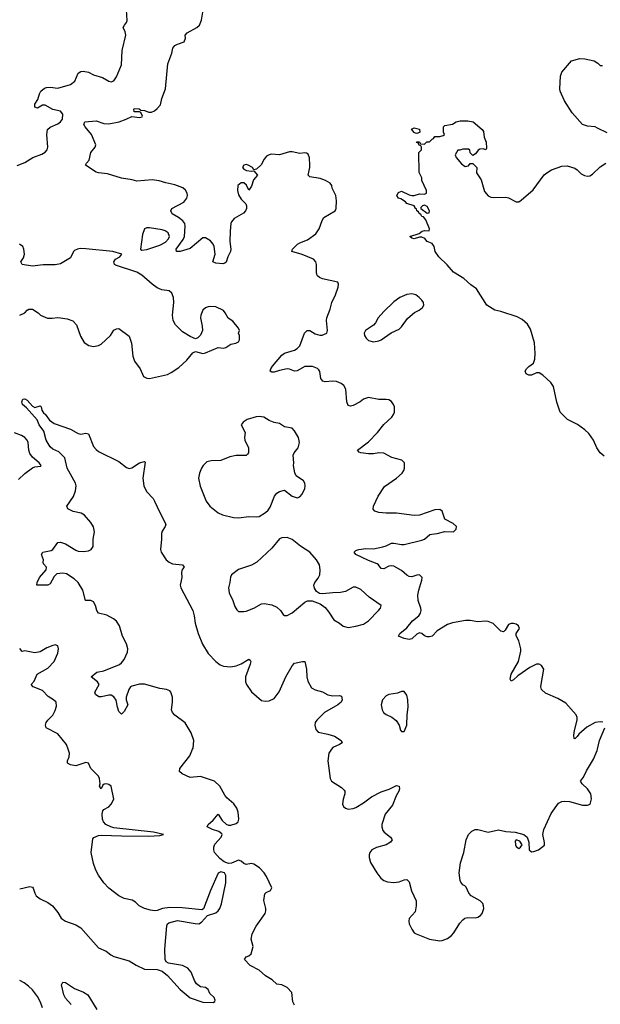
# Model space of a CAD drawing. Header units: inches. Extents: x 2001573 to 2220545, y 644482 to 846830.
# Tile 333 of 656: x 2051530 to 2056091, y 757997 to 765732. Entities that reach past the tile are written whole.
import ezdxf

# ---------------------------------------------------------------- set-up
doc = ezdxf.new("R2010")
doc.units = ezdxf.units.IN
doc.header["$MEASUREMENT"] = 0
doc.layers.add('C0755', color=7, linetype='Continuous')
doc.layers.add('C0756', color=7, linetype='Continuous')

msp = doc.modelspace()

# ---------------------------------------------------------------- linework, layer by layer
at = {"layer": 'C0755', "color": 5}
for points, elevation in [([(2051530, 758903.7), (2051610, 758921.6), (2051630, 758916.3), (2051636.3, 758910), (2051648.2, 758870), (2051659.1, 758850), (2051690, 758826.4), (2051750, 758795.3), (2051788, 758770), (2051830, 758718.8), (2051854.7, 758674.7), (2051865.2, 758665.3), (2051890.8, 758650), (2051970, 758621.1), (2052010, 758597.6), (2052150, 758441.3), (2052210, 758415.3), (2052245.1, 758385.1), (2052270, 758371.8), (2052390, 758339.5), (2052444.9, 758305), (2052510, 758271.8), (2052610.2, 758270.2), (2052650, 758256.4), (2052690, 758223.8), (2052790, 758112.7), (2052870, 758048.2), (2052970, 758014.8), (2053050, 758011), (2053062, 758018), (2053065.2, 758030), (2053057.7, 758050), (2053022.5, 758082.5), (2053010, 758113.6), (2052990, 758129.5), (2052950, 758134), (2052918.8, 758158.8), (2052903.6, 758183.6), (2052877.7, 758250), (2052850, 758281.7), (2052810, 758301.2), (2052700.3, 758320.3), (2052680.5, 758330), (2052672, 758350), (2052669.8, 758430), (2052687.2, 758612.8), (2052692, 758628), (2052702.9, 758637.1), (2052770, 758655.3), (2052909.5, 758630.5), (2052938, 758630), (2052958.4, 758641.6), (2053006, 758694), (2053070, 758715), (2053090, 758731.2), (2053102.5, 758750), (2053115.2, 758784.8), (2053148.6, 758950), (2053149.9, 759009.9), (2053138.4, 759030), (2053110, 759038.5), (2053090, 759027.2), (2053029.7, 758890.4), (2052974, 758746), (2052961.1, 758738.9), (2052805.5, 758754.5), (2052710, 758756.1), (2052651.3, 758750), (2052610, 758734.5), (2052590, 758732.3), (2052557.5, 758737.5), (2052510, 758749.2), (2052468, 758770), (2052439.3, 758799.3), (2052414, 758814), (2052350, 758828.5), (2052310, 758847.7), (2052229.5, 758909.5), (2052190, 758952.1), (2052149.9, 759010), (2052128.5, 759050), (2052110, 759103.7), (2052092.4, 759190), (2052104.2, 759295.8), (2052111.9, 759308.1), (2052150, 759322.7), (2052174.1, 759325.9), (2052330, 759319.1), (2052543.1, 759316.9), (2052630, 759323.2), (2052659, 759330), (2052582, 759350), (2052270, 759382.8), (2052245.6, 759390), (2052207.8, 759410), (2052187.3, 759430), (2052179.5, 759450), (2052177, 759490), (2052183.3, 759516.7), (2052191.7, 759528.3), (2052230, 759548.5), (2052250, 759568), (2052269.3, 759609.3), (2052249.2, 759710), (2052230, 759723.7), (2052210, 759729.2), (2052194.8, 759725.2), (2052182, 759718), (2052168.9, 759688.9), (2052158, 759710), (2052162, 759730), (2052157.2, 759770), (2052149.5, 759789.5), (2052089.3, 759850), (2052070, 759891.5), (2052050, 759897.4), (2051970, 759869.7), (2051930, 759878.9), (2051907, 759890), (2051905.1, 759910), (2051920.1, 759939.9), (2051922, 759970), (2051912, 760000)], 340), ([(2053689.2, 757989.2), (2053675.5, 758015.5), (2053666.6, 758090), (2053631, 758130), (2053590, 758150.8), (2053550, 758156), (2053513.2, 758190), (2053460.4, 758220.4), (2053410, 758263.7), (2053341.7, 758301.7), (2053297.2, 758350), (2053308.7, 758370), (2053330, 758378), (2053347.6, 758392.4), (2053363.5, 758450), (2053348, 758508), (2053357.5, 758550), (2053388.3, 758611.7), (2053458, 758710), (2053463.9, 758730), (2053463.1, 758750), (2053448.9, 758811.1), (2053456.1, 758863.9), (2053465.4, 758874.6), (2053499.8, 758890), (2053510, 758911.6), (2053470, 759000.5), (2053451.6, 759030), (2053412.8, 759070), (2053370, 759098.9), (2053350, 759102.1), (2053310, 759094.9), (2053290, 759102), (2053270, 759120.2), (2053250, 759128.5), (2053195.1, 759104.9), (2053170, 759102.9), (2053136.3, 759116.3), (2053102.1, 759142.1), (2053061.5, 759190), (2053054.6, 759210), (2053054.2, 759230), (2053063.9, 759256.1), (2053112, 759310), (2053119.5, 759330), (2053116.8, 759336.8), (2053095, 759355), (2053044.2, 759370), (2053001.6, 759390), (2053009.4, 759410), (2053050, 759442.8), (2053090, 759491), (2053120.2, 759440.2), (2053151.3, 759411.3), (2053170, 759404.2), (2053190, 759403.7), (2053230, 759416.2), (2053245.4, 759430), (2053252.6, 759450), (2053245.7, 759505.7), (2053236.7, 759536.7), (2053212, 759572), (2053158.2, 759618.2), (2053140.7, 759640.7), (2053102.6, 759710), (2053059.6, 759750), (2052950, 759786.6), (2052870, 759779.3), (2052807.5, 759807.5), (2052786.4, 759826.4), (2052788.4, 759850), (2052866.7, 759950), (2052887.7, 760000)], 320), ([(2053979.4, 760000), (2053958.3, 759970), (2053951.7, 759910), (2053970.3, 759770), (2053978.7, 759750), (2054059.3, 759699.3), (2054079.2, 759679.2), (2054084.4, 759670), (2054085.2, 759650), (2054070, 759609), (2054064.9, 759570), (2054073, 759550), (2054090, 759536.4), (2054110, 759530.3), (2054150, 759534), (2054170, 759543.2), (2054230, 759580.7), (2054292.6, 759627.4), (2054370, 759667), (2054433.5, 759686.5), (2054490, 759716.9), (2054511.8, 759711.8), (2054514.6, 759690), (2054508.5, 759670), (2054486.5, 759633.5), (2054457.7, 759562.3), (2054402, 759490), (2054375.6, 759410), (2054374.3, 759390), (2054383, 759363), (2054392.2, 759350), (2054443, 759310), (2054454.9, 759290), (2054443, 759270), (2054409.4, 759250.6), (2054331.8, 759228.2), (2054296.4, 759210), (2054281.7, 759190), (2054275.2, 759170), (2054274.9, 759150), (2054287.1, 759110), (2054334.4, 759030), (2054367.9, 758987.9), (2054390, 758970.3), (2054419.4, 758959.4), (2054470, 758953.8), (2054510, 758959), (2054550, 758974.9), (2054570, 758977.6), (2054590, 758958), (2054609, 758889), (2054643.6, 758810), (2054644.4, 758770), (2054637, 758723), (2054588.8, 758671.2), (2054586, 758650), (2054590.4, 758630), (2054610, 758587.7), (2054630, 758559.3), (2054644, 758550), (2054750, 758508.4), (2054830, 758495.8), (2054850, 758498.7), (2054890, 758513.7), (2054923, 758537), (2054941, 758559), (2054986.3, 758633.7), (2055010, 758660.4), (2055027.3, 758672.7), (2055050, 758678.4), (2055110, 758675.3), (2055130, 758680.3), (2055150, 758693.7), (2055162.3, 758710), (2055174.8, 758750), (2055174.2, 758770), (2055167.1, 758790), (2055147.8, 758810), (2055076.2, 758850), (2055059.5, 758870), (2055036.2, 758916.2), (2055027, 758927), (2055010, 758936), (2054996.1, 758956.1), (2054989.8, 758969.8), (2054982, 759030), (2054992.1, 759107.9), (2055019.7, 759190), (2055037.4, 759290), (2055056.9, 759330), (2055082, 759358), (2055108.7, 759370), (2055130, 759370.3), (2055210, 759348.2), (2055290, 759367.6), (2055350, 759353.4), (2055422, 759350), (2055490.7, 759330), (2055517.3, 759310), (2055530.6, 759270), (2055533.4, 759210), (2055550, 759195.5), (2055570, 759196.5), (2055606.6, 759210), (2055652.7, 759247.3), (2055652.8, 759267.2), (2055639.8, 759330), (2055646.2, 759370), (2055703.9, 759496.1), (2055762.4, 759577.6), (2055789.2, 759590.8), (2055810, 759593.6), (2055850, 759590.1), (2055950, 759561.9), (2055990, 759561.1), (2056011.2, 759570), (2056021.4, 759610), (2056015.3, 759650), (2055990.5, 759690.5), (2055947.3, 759730), (2055934.5, 759750), (2055959.1, 759780.9), (2055981.7, 759830), (2056037.3, 759922.7), (2056065.5, 759990), (2056068, 760000)], 320), ([(2051710, 757969.2), (2051693.5, 758013.5), (2051670, 758057), (2051629.6, 758110), (2051600, 758140), (2051565.2, 758165.2), (2051530, 758182.6)], 340), ([(2051934, 757994), (2051890, 758044.2), (2051877.4, 758070), (2051859.3, 758150), (2051869.4, 758170.6), (2051890, 758167.3), (2051961.2, 758121.2), (2052032.1, 758092.1), (2052065.5, 758070), (2052136.7, 757956.7)], 320)]:
    msp.add_lwpolyline(points, dxfattribs=dict(at, elevation=elevation))
at = {"layer": 'C0755', "color": 5, "elevation": 320}
msp.add_lwpolyline([(2055430, 759289), (2055422.8, 759277.2), (2055424.2, 759250), (2055430, 759237.3), (2055450, 759221.6), (2055465.2, 759230), (2055477, 759250), (2055458, 759278)], close=True, dxfattribs=at)
at = {"layer": 'C0756', "color": 5}
for points, elevation in [([(2051510, 764585.8), (2051569.8, 764610.2), (2051632.3, 764650), (2051703.7, 764676.3), (2051730, 764691.6), (2051745.3, 764710), (2051750.9, 764730), (2051744.2, 764830), (2051749.8, 764870.2), (2051770, 764888.5), (2051830, 764914.6), (2051851.2, 764930), (2051866.3, 764950), (2051868.4, 764990), (2051850, 765014), (2051790, 765026.3), (2051730, 765060.9), (2051710, 765061.7), (2051670, 765037), (2051650, 765046), (2051648.2, 765070), (2051673.9, 765106.1), (2051686, 765150), (2051696.9, 765170), (2051725.7, 765194.3), (2051740.6, 765199.4), (2051770, 765201.8), (2051830, 765194.3), (2051930, 765222.4), (2051963.7, 765250), (2051988.6, 765311.4), (2052010, 765324.2), (2052030, 765328), (2052070, 765320.9), (2052110, 765299.5), (2052179.5, 765279.5), (2052230, 765248.7), (2052250, 765244.4), (2052270, 765253), (2052290, 765283), (2052330, 765377.1), (2052334.6, 765490), (2052362.8, 765610), (2052357.6, 765637.6), (2052343.7, 765670), (2052352.3, 765690), (2052369.7, 765710.3), (2052374.1, 765725.9), (2052369.8, 765809.8)], 340), ([(2056110, 760212.8), (2056090, 760215.6), (2056050, 760211.6), (2055985.7, 760174.3), (2055921.3, 760118.7), (2055910, 760099.6), (2055890, 760083.7), (2055886.2, 760086.2), (2055883, 760110), (2055888.2, 760148.2), (2055908.8, 760230), (2055908.7, 760250), (2055901.7, 760270), (2055821.4, 760361.4), (2055758.3, 760398.3), (2055660.9, 760440.9), (2055629.8, 760469.7), (2055624.7, 760490), (2055626.3, 760510), (2055647.8, 760630), (2055630, 760659.6), (2055610, 760669.6), (2055590, 760669.6), (2055537.5, 760642.5), (2055443, 760577), (2055410, 760545.2), (2055390, 760535.3), (2055382.7, 760550), (2055389.6, 760590), (2055449.4, 760690), (2055467.8, 760770), (2055467.6, 760790), (2055451.5, 760851.5), (2055429.3, 760890.7), (2055429.2, 760910), (2055457.2, 760950), (2055449, 760970), (2055430, 760982.7), (2055410, 760989.3), (2055390, 760989.4), (2055370, 760980.9), (2055344.1, 760935.9), (2055330, 760923.7), (2055310, 760929.6), (2055250, 760987.3), (2055210, 761005.1), (2055190, 761007.3), (2055130, 761001.6), (2055070, 761011.5), (2055031.3, 761011.3), (2054930, 760992.9), (2054890, 760980.4), (2054810.5, 760930), (2054770.8, 760890), (2054750, 760884.5), (2054730, 760884.5), (2054710, 760892.7), (2054689.6, 760909.6), (2054670, 760914.3), (2054650, 760905.1), (2054611, 760869), (2054590, 760862.7), (2054549.2, 760870), (2054504.5, 760890), (2054515.6, 760910), (2054570, 760953.4), (2054614.8, 761010), (2054664.8, 761050), (2054678.8, 761070), (2054683.1, 761090), (2054680.3, 761110), (2054661.5, 761170), (2054657.8, 761210), (2054664.5, 761250), (2054689.8, 761329.7), (2054690.7, 761350.7), (2054669.8, 761369.8), (2054650, 761368.8), (2054610, 761356.2), (2054590, 761356.8), (2054570, 761367.4), (2054530, 761405.6), (2054470, 761439.3), (2054450, 761442.4), (2054430, 761437.8), (2054390, 761416.9), (2054370, 761421.6), (2054349.8, 761449.8), (2054338, 761458), (2054270, 761483.7), (2054170, 761529.7), (2054158, 761550), (2054170, 761562), (2054195.3, 761570), (2054250, 761577.3), (2054310, 761574.9), (2054382, 761590), (2054410, 761598.7), (2054450, 761619.5), (2054470, 761620.9), (2054530, 761608.8), (2054550, 761608.8), (2054690, 761643.1), (2054710, 761650.7), (2054753.2, 761686.8), (2054768.9, 761691.1), (2054810, 761694.8), (2054870, 761710.8), (2054938, 761710), (2054959, 761730), (2054962, 761750), (2054934.8, 761774.8), (2054869.3, 761809.3), (2054848.7, 761870), (2054830, 761884), (2054790, 761880.9), (2054670, 761840.9), (2054630, 761837), (2054490, 761856.2), (2054410, 761854.5), (2054350, 761860.7), (2054319, 761870), (2054305.8, 761885.8), (2054309.6, 761910), (2054346.6, 761990), (2054395.6, 762064.4), (2054490, 762130.4), (2054535.1, 762170), (2054547.8, 762190), (2054553.3, 762210), (2054552.3, 762250), (2054531.4, 762271.4), (2054453.1, 762293.1), (2054390, 762327.6), (2054350, 762329.7), (2054310, 762321.5), (2054270, 762321.4), (2054208.7, 762330), (2054195.9, 762335.9), (2054183.7, 762350), (2054270, 762415.5), (2054341.2, 762490), (2054390, 762552.2), (2054454, 762610), (2054467.3, 762630), (2054473.3, 762650), (2054475.6, 762690), (2054467, 762710), (2054450, 762732), (2054430, 762745.1), (2054410, 762749.6), (2054350, 762747.8), (2054270, 762763), (2054230.8, 762750), (2054204.9, 762730), (2054150, 762701.1), (2054130, 762696.3), (2054110, 762700.9), (2054099.1, 762730), (2054092.8, 762830), (2054077.4, 762857.4), (2054054.9, 762874.9), (2054018, 762890), (2053990, 762893), (2053930, 762886.3), (2053911.4, 762891.4), (2053894.5, 762914.5), (2053888.1, 762968.1), (2053880.7, 762980.7), (2053870, 762992.6), (2053830, 763007.2), (2053770, 763008.5), (2053710, 762974), (2053690, 762971.2), (2053650, 762987.1), (2053630, 762988.4), (2053570, 762976.9), (2053530, 762962.4), (2053510, 762962.9), (2053497.2, 762970), (2053502, 762990), (2053515.1, 763010), (2053590, 763096.5), (2053610, 763111.7), (2053690, 763137.3), (2053710.5, 763149.5), (2053730, 763168.8), (2053767.8, 763270), (2053789.3, 763290), (2053810.2, 763290.3), (2053850, 763265.3), (2053886.6, 763253.4), (2053906.3, 763253.7), (2053942, 763270), (2053949.1, 763290.9), (2053940.9, 763370), (2053942.7, 763390), (2053970, 763458), (2053983, 763510), (2054011.1, 763570), (2054031.5, 763630), (2054033.4, 763653.4), (2054028.7, 763670), (2053910, 763697.4), (2053886.5, 763706.5), (2053870, 763719.5), (2053863.5, 763730), (2053860.4, 763750), (2053862.4, 763810), (2053856.2, 763830), (2053838, 763850), (2053750, 763887.9), (2053666.6, 763910), (2053673, 763930), (2053712.6, 763970), (2053730, 763980.6), (2053790, 764002), (2053856.4, 764050), (2053882.5, 764090), (2053904.9, 764155.1), (2053920.5, 764179.5), (2054009, 764230), (2054017.2, 764250), (2054019.3, 764310), (2054012.3, 764350), (2053986, 764410), (2053982.7, 764430), (2053970, 764449), (2053933.2, 764470), (2053890, 764486), (2053810, 764498), (2053796, 764510), (2053809.8, 764570), (2053809.8, 764590), (2053805.9, 764645.9), (2053795.2, 764675.2), (2053783.6, 764683.6), (2053770, 764686), (2053730, 764682.2), (2053670, 764694.5), (2053650, 764694.5), (2053570, 764670.9), (2053505.1, 764674.9), (2053490, 764672), (2053470, 764660.7), (2053450, 764637), (2053428.3, 764591.7), (2053390, 764559.3), (2053370, 764554), (2053359.3, 764570), (2053324, 764590), (2053310, 764593.7), (2053290, 764589), (2053279.1, 764570), (2053290, 764559.1), (2053313, 764547), (2053350, 764541.6), (2053370, 764544.7), (2053397.3, 764510), (2053367, 764473), (2053350, 764424), (2053330, 764394), (2053312.4, 764432.4), (2053290, 764449.7), (2053269.4, 764450.6), (2053244.4, 764430), (2053242, 764390), (2053250, 764357.3), (2053270, 764321.1), (2053306, 764286), (2053312, 764270), (2053311.7, 764250), (2053304, 764230), (2053287.4, 764212.6), (2053215.5, 764170), (2053194.9, 764145.1), (2053189.1, 764130), (2053182.2, 764070), (2053181.4, 763990), (2053189.1, 763930), (2053186.7, 763910), (2053164.2, 763870), (2053152.4, 763827.6), (2053141.1, 763818.9), (2053124.9, 763815.1), (2053070, 763818.3), (2053047.3, 763830), (2053065.6, 763890), (2053058.7, 763950), (2053049.7, 763970), (2053030, 763994.7), (2052990, 764019.6), (2052970, 764019.6), (2052870, 763933.8), (2052791.5, 763911.5), (2052762, 763910), (2052758.7, 763930), (2052814.3, 764005.7), (2052824.1, 764030), (2052830.7, 764110.7), (2052826.2, 764130), (2052812.4, 764152.4), (2052778.7, 764178.7), (2052727.1, 764207.1), (2052716.2, 764230), (2052726.3, 764250), (2052820.6, 764299.4), (2052843.9, 764330), (2052847.7, 764350), (2052844.9, 764370), (2052833, 764393), (2052811, 764411), (2052750, 764435.6), (2052677.2, 764450), (2052625.6, 764465.6), (2052570, 764474), (2052450, 764463.5), (2052414.3, 764474.3), (2052330, 764487.9), (2052220.8, 764520.8), (2052149.2, 764530), (2052130, 764535), (2052046.6, 764590), (2052054, 764606), (2052077, 764630), (2052089.6, 764690), (2052122.7, 764730), (2052129.5, 764750), (2052094, 764830), (2052045.1, 764890), (2052034, 764910), (2052041.2, 764930), (2052130, 764938.5), (2052190, 764917.2), (2052230, 764913.1), (2052311.8, 764930), (2052366.6, 764950), (2052410, 764972), (2052470, 764964.9), (2052491.1, 764968.9), (2052495.3, 764975.3), (2052482, 765002), (2052470, 765008.7), (2052428.4, 765008.4), (2052426, 765030), (2052430, 765034), (2052468, 765032), (2052482, 765022), (2052510, 765018), (2052544.7, 765004.7), (2052566, 765006), (2052590, 765017.3), (2052610, 765034), (2052635.8, 765064.2), (2052646.5, 765113.5), (2052675.8, 765190), (2052693.2, 765386.8), (2052725.6, 765470), (2052733.3, 765510), (2052749.6, 765530), (2052770, 765541.1), (2052822.7, 765557.3), (2052832, 765588), (2052829.5, 765610), (2052846.6, 765630), (2052922.7, 765670), (2052941.6, 765690), (2052958.9, 765730), (2052970, 765791.3)], 320), ([(2056143.7, 764843.7), (2056070, 764880.9), (2056049.5, 764889.5), (2055990, 764895.1), (2055950, 764909.4), (2055870, 765001.2), (2055810, 765095.3), (2055776, 765170), (2055772.3, 765190), (2055779.5, 765290), (2055790, 765321), (2055864, 765410), (2055930, 765428), (2055970, 765423.8), (2056042, 765410), (2056071.1, 765391.1), (2056090, 765372), (2056107.3, 765372.7)], 280), ([(2056122, 762302), (2056089.5, 762330), (2056062.9, 762370), (2056037, 762430), (2056000.9, 762480.9), (2055970, 762509.7), (2055912.2, 762552.2), (2055832.1, 762592.1), (2055775.3, 762650), (2055750, 762728.7), (2055723.7, 762850), (2055703.1, 762883.1), (2055639.7, 762939.7), (2055610, 762956.9), (2055590, 762958.4), (2055550, 762939.6), (2055530, 762940.7), (2055508.7, 762950), (2055501.2, 762970), (2055512.3, 762990), (2055530, 763007.7), (2055567.3, 763032.7), (2055575.8, 763064.2), (2055579, 763110), (2055574.7, 763194.7), (2055542.1, 763302.1), (2055519.1, 763339.1), (2055476.9, 763376.9), (2055437.6, 763397.6), (2055310, 763440.6), (2055263.5, 763450), (2055200.3, 763490), (2055118.1, 763618.1), (2055074.7, 763650), (2055019.4, 763699.4), (2054937.6, 763750), (2054887.1, 763807.1), (2054822, 763870), (2054795.1, 763910), (2054786, 763950), (2054770, 763975.3), (2054730, 763989.3), (2054713.2, 764013.2), (2054690, 764024), (2054670, 764024), (2054629.7, 764009.7), (2054610, 764015.3), (2054595.3, 764030), (2054667, 764053), (2054691, 764071), (2054710, 764076), (2054747.3, 764072.7), (2054748.7, 764090), (2054719.3, 764159.3), (2054703.2, 764183.2), (2054690, 764187.3), (2054682, 764202), (2054668, 764210), (2054663.3, 764223.3), (2054649.6, 764230), (2054646.6, 764246.6), (2054638, 764250), (2054638, 764258), (2054629.3, 764269.3), (2054570, 764288.5), (2054560.5, 764300.5), (2054524.1, 764324.1), (2054507, 764330), (2054494, 764350), (2054505.2, 764374.8), (2054530, 764386), (2054590, 764356), (2054610, 764351), (2054630, 764351), (2054670, 764364.7), (2054710, 764362), (2054726, 764370), (2054726, 764390), (2054688.4, 764468.4), (2054688, 764490), (2054668.4, 764531.6), (2054666, 764690), (2054686, 764710), (2054686, 764730), (2054682, 764742), (2054667.3, 764747.3), (2054662, 764762), (2054647.3, 764767.3), (2054650, 764774), (2054670, 764774), (2054678, 764758), (2054710, 764754), (2054728.4, 764771.6), (2054750, 764774), (2054770, 764794), (2054782, 764798), (2054790, 764814), (2054830, 764814), (2054856.4, 764823.6), (2054866, 764830), (2054858, 764850), (2054858, 764890), (2054870, 764902), (2054930, 764911), (2054958, 764930), (2054990, 764938), (2055050, 764938), (2055091.3, 764930), (2055162, 764870), (2055174.4, 764854.4), (2055178, 764810), (2055194, 764770), (2055196, 764724), (2055192, 764710), (2055170, 764718), (2055143.6, 764716.4), (2055131.6, 764708.4), (2055110, 764678), (2055090, 764666), (2055070, 764686), (2055067.3, 764707.3), (2055056.4, 764716.4), (2055010, 764715.3), (2054987.3, 764707.3), (2054972.7, 764707.3), (2054951.3, 764670), (2054958, 764650), (2055000.7, 764600.7), (2055030, 764578), (2055055.3, 764584.7), (2055070, 764602), (2055090, 764602), (2055122, 764570), (2055118, 764530), (2055154.6, 764474.6), (2055182.6, 764382.6), (2055210, 764347.7), (2055230, 764338.4), (2055250, 764335.8), (2055350, 764338), (2055370, 764332.4), (2055430, 764302), (2055450, 764302), (2055470, 764313.4), (2055564, 764396), (2055650, 764513), (2055670, 764530.4), (2055708.3, 764551.7), (2055790, 764580.5), (2055830, 764584.9), (2055890, 764566), (2055910, 764552.7), (2055941.4, 764521.4), (2055967.5, 764507.5), (2055990, 764502.3), (2056010, 764505.3), (2056030, 764518.4), (2056090, 764575.5), (2056133.8, 764606.2)], 280), ([(2051530, 763411.3), (2051571.7, 763428.3), (2051590, 763451.3), (2051602, 763458), (2051630, 763459.1), (2051674, 763430), (2051694.8, 763410), (2051748.6, 763388.6), (2051786.2, 763386.2), (2051830, 763392.2), (2051850.4, 763390.4), (2051902.5, 763382.5), (2051947.7, 763367.7), (2051975.6, 763335.6), (2052006.7, 763246.7), (2052035.8, 763195.8), (2052072.1, 763172.1), (2052110, 763165.3), (2052150, 763172.2), (2052170, 763183.1), (2052243.6, 763250), (2052270, 763293.4), (2052290, 763304), (2052310, 763306.8), (2052390, 763246), (2052408.7, 763190), (2052417.7, 763090), (2052431.5, 763050), (2052477, 762990), (2052503, 762930), (2052530, 762914.9), (2052550, 762912.7), (2052690, 762944), (2052719.7, 762960.3), (2052781.3, 762998.7), (2052842.4, 763057.6), (2052890, 763114.8), (2052910, 763126.8), (2052970, 763110.8), (2052990, 763114), (2053090, 763155.8), (2053130, 763153), (2053150, 763156.3), (2053190, 763182.8), (2053229.2, 763190.8), (2053250, 763202), (2053256.4, 763216.4), (2053258, 763250), (2053248.7, 763270), (2053258, 763290), (2053248.7, 763310), (2053204.8, 763364.8), (2053167.8, 763387.8), (2053144.5, 763430), (2053130, 763446.6), (2053070, 763476.2), (2053030, 763479.6), (2053010, 763475.6), (2052990, 763469.3), (2052970, 763449), (2052953, 763410), (2052950.5, 763390), (2052964.1, 763324.1), (2052965.5, 763290), (2052950, 763254), (2052930, 763233.2), (2052910, 763224), (2052870, 763242.7), (2052810, 763279.6), (2052754.1, 763334.1), (2052736.3, 763370), (2052731.5, 763410), (2052740.4, 763510), (2052738.9, 763550), (2052724.9, 763584.9), (2052703.3, 763603.3), (2052648, 763610), (2052610, 763625.1), (2052570, 763654.3), (2052490, 763725.4), (2052450.6, 763749.4), (2052283.6, 763803.6), (2052276.2, 763810), (2052270, 763830.8), (2052283.7, 763850), (2052318, 763870), (2052332.3, 763890), (2052262, 763910), (2052050, 763933.1), (2052006.2, 763933.8), (2051983.8, 763930), (2051962, 763918), (2051952.9, 763910), (2051930, 763862), (2051850, 763815.1), (2051810, 763807.2), (2051714.4, 763805.6), (2051630, 763794.7), (2051549.3, 763810), (2051539.3, 763830), (2051559.3, 763860.7), (2051567.3, 763890), (2051561.5, 763930), (2051553.7, 763950), (2051529.3, 763970)], 340), ([(2052887.7, 760000), (2052891.9, 760010), (2052897.4, 760070), (2052876.1, 760130), (2052830, 760208.2), (2052748, 760268), (2052729.9, 760290), (2052722.1, 760310), (2052729.8, 760370), (2052729.8, 760410), (2052718, 760450), (2052710, 760458.5), (2052684.5, 760470), (2052630, 760478.8), (2052510, 760510.9), (2052470, 760511.4), (2052410, 760496.5), (2052400.2, 760490), (2052386.9, 760470), (2052367.4, 760410), (2052366.7, 760390), (2052378.9, 760350), (2052350, 760296.9), (2052330, 760276.9), (2052310, 760297), (2052298.4, 760330), (2052287.2, 760387.2), (2052270, 760412.8), (2052250, 760425.1), (2052230, 760426.4), (2052171.9, 760411.9), (2052151.9, 760411.9), (2052125.2, 760430), (2052120.9, 760450), (2052153.6, 760510), (2052140.5, 760530), (2052092.3, 760570), (2052135.1, 760604.9), (2052190, 760616), (2052313.3, 760666.7), (2052330, 760680.3), (2052350, 760707), (2052375.9, 760764.1), (2052378.8, 760790), (2052369.9, 760829.9), (2052336.9, 760890), (2052314.2, 760970), (2052290, 761006.6), (2052266.1, 761026.2), (2052214.9, 761054.9), (2052148.8, 761068.8), (2052135.4, 761090), (2052124.4, 761130), (2052110, 761157.6), (2052090, 761169.6), (2052048.4, 761170), (2052025.5, 761250), (2051988.3, 761310), (2051958.5, 761338.6), (2051898, 761378), (2051870, 761385.1), (2051821.7, 761378.3), (2051801.2, 761358.8), (2051770, 761299.7), (2051750, 761289.8), (2051666, 761290), (2051666.3, 761310), (2051686.9, 761350), (2051738.4, 761410), (2051740.9, 761430), (2051718.4, 761458.4), (2051714.5, 761470), (2051717.6, 761490), (2051700.5, 761530), (2051712.1, 761547.9), (2051778, 761562), (2051790, 761571.2), (2051830, 761623.7), (2051850, 761628.7), (2051890, 761613.4), (2051970, 761564.6), (2051990, 761557.4), (2052030, 761553.1), (2052070, 761558.7), (2052091.6, 761570), (2052107, 761593), (2052108.4, 761651.6), (2052118, 761710), (2052110, 761749), (2052090, 761782.7), (2052039.6, 761839.6), (2052014.2, 761854.2), (2051950, 761867.3), (2051909.2, 761890), (2051900.9, 761910), (2051953, 761987), (2051969.8, 762030), (2051974, 762070), (2051969.7, 762090), (2051902.2, 762210), (2051885, 762290), (2051837.5, 762337.5), (2051790, 762358.8), (2051770, 762376.3), (2051738.8, 762430), (2051719.2, 762499.2), (2051683.5, 762550), (2051668.2, 762588.2), (2051583, 762683), (2051552.3, 762710), (2051547, 762730), (2051555.3, 762750), (2051570, 762754.4), (2051590, 762744), (2051630, 762694.8), (2051650, 762686), (2051690, 762698), (2051698, 762690), (2051703.6, 762663.6), (2051719.6, 762639.6), (2051730, 762632), (2051764.9, 762584.9), (2051800.9, 762560.9), (2051930, 762515.5), (2051990, 762482), (2052010, 762476.3), (2052050, 762482.8), (2052070, 762478), (2052110, 762378), (2052130, 762354.8), (2052150, 762340.7), (2052310, 762260.7), (2052370, 762214), (2052390, 762207.3), (2052410, 762210.5), (2052470, 762250.4), (2052510, 762261), (2052515.9, 762255.9), (2052498.3, 762130), (2052505.7, 762070), (2052526, 762026), (2052578, 761970), (2052590.3, 761950.3), (2052630, 761861), (2052678.8, 761770), (2052674, 761750), (2052650, 761714), (2052645.1, 761694.9), (2052644.9, 761650), (2052635.5, 761570), (2052640.7, 761550), (2052682, 761490), (2052704.9, 761470), (2052730, 761458), (2052810, 761450.3), (2052822, 761430), (2052807.3, 761412.7), (2052801.6, 761390), (2052803.8, 761350), (2052790.4, 761290), (2052794.9, 761270), (2052890.2, 761090.2), (2052900.9, 761050), (2052907.7, 760990), (2052932.7, 760910), (2052966.1, 760826.1), (2053010, 760754), (2053070, 760688.8), (2053104.6, 760664.6), (2053130, 760654.3), (2053190, 760647.6), (2053230, 760656.1), (2053270, 760671.3), (2053330, 760707.7), (2053340.7, 760700.7), (2053345.5, 760690), (2053340.3, 760670), (2053305.2, 760570), (2053304.9, 760530), (2053312.2, 760510), (2053350, 760450.6), (2053430, 760383), (2053458, 760378), (2053490, 760380.4), (2053530, 760400.5), (2053567.5, 760452.5), (2053621.1, 760570), (2053670, 760655.5), (2053690, 760676.4), (2053750.7, 760690.7), (2053770.3, 760690.3), (2053783.2, 760630), (2053786.3, 760570), (2053794.3, 760534.3), (2053823.2, 760483.2), (2053850, 760466.4), (2053910, 760450.4), (2053950, 760427.4), (2053990, 760419.6), (2054042.3, 760422.3), (2054056.9, 760416.9), (2054062.3, 760390), (2054054.6, 760370), (2054030, 760349.8), (2053925.3, 760290), (2053863.1, 760230), (2053852, 760210), (2053847.4, 760190), (2053855.3, 760155.3), (2053873.7, 760133.7), (2053950, 760119.3), (2054002.1, 760102.1), (2054054.9, 760070), (2054063, 760050), (2054043.2, 760036.8), (2053990, 760015.1), (2053979.4, 760000)], 320), ([(2051519.8, 762120.2), (2051570, 762167.2), (2051630, 762210.4), (2051650, 762220.5), (2051696.4, 762223.6), (2051698, 762230), (2051684, 762250), (2051630, 762295.8), (2051610, 762324.2), (2051601.3, 762350), (2051595.9, 762410), (2051587.7, 762427.7), (2051569.7, 762450), (2051544.3, 762464.3), (2051490, 762486.5)], 340), ([(2051912, 760000), (2051899, 760039), (2051830, 760122.6), (2051737.2, 760170), (2051732, 760190), (2051738.4, 760210), (2051752, 760230), (2051791, 760269), (2051810, 760306), (2051818.4, 760338.4), (2051816.2, 760370), (2051795.1, 760390), (2051755.1, 760415), (2051710, 760462), (2051635.3, 760490), (2051621.2, 760510), (2051643.6, 760536.4), (2051668.4, 760591.6), (2051750, 760637), (2051800.4, 760690), (2051830, 760756), (2051835.1, 760790), (2051830, 760811.8), (2051810, 760822), (2051790, 760816.2), (2051742.8, 760797.2), (2051690, 760765.2), (2051650, 760759), (2051570, 760773.2), (2051550, 760769.2), (2051530, 760793.2)], 340), ([(2056068, 760000), (2056085.4, 760070), (2056125.7, 760170)], 320)]:
    msp.add_lwpolyline(points, dxfattribs=dict(at, elevation=elevation))
for points, elevation in [([(2054650, 764838), (2054640.4, 764840.4), (2054630, 764846), (2054608, 764872), (2054630, 764882), (2054670, 764872), (2054674, 764850), (2054670, 764846)], 280), ([(2054710, 764275.3), (2054694, 764270), (2054682, 764258), (2054682, 764250), (2054730, 764212), (2054746, 764214), (2054748, 764230), (2054730, 764266)], 280), ([(2052550, 764096.7), (2052530, 764096.7), (2052511.2, 764088.8), (2052494.4, 764045.6), (2052479, 763930), (2052490, 763923), (2052530, 763927.5), (2052630, 763959.9), (2052674.5, 763985.5), (2052698.8, 764010), (2052705.8, 764030), (2052696.7, 764056.7), (2052673.8, 764073.8), (2052650, 764080.4)], 340), ([(2054610, 763578.7), (2054570, 763573), (2054517.3, 763550), (2054470, 763516.2), (2054390, 763440.9), (2054345.5, 763390), (2054324.9, 763350), (2054310, 763332.7), (2054247.3, 763290), (2054237.3, 763270), (2054238.8, 763250), (2054250.8, 763230), (2054270, 763210.8), (2054310, 763202), (2054350, 763208.2), (2054370, 763217.1), (2054448.3, 763271.7), (2054510, 763301.6), (2054530, 763320.5), (2054576, 763384), (2054596.2, 763403.8), (2054632, 763432), (2054669.4, 763450.6), (2054695.3, 763470), (2054704, 763490), (2054701.2, 763510), (2054689.3, 763530), (2054669.3, 763550), (2054641.2, 763570)], 320), ([(2053410, 762615.8), (2053387.2, 762612.8), (2053318, 762590), (2053286, 762570), (2053270.8, 762550), (2053300.7, 762490), (2053295.5, 762450), (2053299.1, 762430), (2053327.3, 762370), (2053326.8, 762330), (2053320.7, 762319.3), (2053310, 762309.4), (2053230, 762308.2), (2053181.3, 762298.7), (2053110, 762269.8), (2053034.1, 762265.9), (2053001.1, 762258.9), (2052970.5, 762230), (2052958.4, 762210), (2052942.4, 762170), (2052935.8, 762130), (2052947.5, 762067.5), (2052994, 761950), (2053023.8, 761910), (2053090, 761858.4), (2053123.2, 761843.2), (2053210, 761820.3), (2053250, 761819.5), (2053330, 761828.8), (2053390, 761825.3), (2053410, 761828.5), (2053460.5, 761859.5), (2053481, 761879), (2053496.6, 761903.4), (2053531.9, 761988.1), (2053550, 762011.3), (2053570, 762024.7), (2053610, 762036), (2053671.3, 761990), (2053710, 761974.8), (2053730, 761982.8), (2053750, 762004.7), (2053769.2, 762050), (2053772.3, 762070), (2053769.3, 762090), (2053759.3, 762110), (2053702, 762150), (2053692.5, 762172.5), (2053682, 762230), (2053684.5, 762250), (2053678.4, 762310), (2053687, 762330), (2053718, 762370), (2053729.3, 762410), (2053720.9, 762450), (2053690, 762501.2), (2053670, 762522), (2053610, 762534.5), (2053570, 762559.6), (2053528.3, 762568.3), (2053490, 762582.4), (2053449, 762610)], 340), ([(2053630, 761665.2), (2053590, 761662.7), (2053570, 761653.2), (2053510, 761580.9), (2053393.4, 761470), (2053350, 761448), (2053250, 761413), (2053194.8, 761370), (2053186.2, 761353.8), (2053181.6, 761310), (2053170.5, 761270), (2053174.9, 761230), (2053203.8, 761170), (2053221.3, 761121.3), (2053235.5, 761095.5), (2053250, 761084), (2053290, 761081.6), (2053310, 761086.7), (2053370, 761108.7), (2053430, 761142.6), (2053450, 761146.7), (2053510, 761134), (2053550, 761117.3), (2053578.8, 761090), (2053599.8, 761059.8), (2053610, 761051.3), (2053630, 761051), (2053670, 761073.4), (2053770, 761156.4), (2053790, 761166.4), (2053826.6, 761166.6), (2053890, 761144), (2053930, 761113), (2053958.7, 761078.7), (2053998, 761018), (2054042.8, 760990), (2054070, 760966.8), (2054110, 760957.3), (2054170, 760966.4), (2054230, 760983.1), (2054270, 761008.4), (2054349.5, 761090), (2054363.7, 761110), (2054369, 761130), (2054274.8, 761194.8), (2054210, 761256.9), (2054170, 761274), (2054150, 761274), (2054090, 761241.1), (2054050, 761230.9), (2053990, 761229.7), (2053910, 761220.5), (2053884.9, 761224.9), (2053860.7, 761240.7), (2053845.3, 761265.3), (2053841.6, 761290), (2053849.7, 761310.3), (2053875.2, 761344.8), (2053887.3, 761370), (2053891.5, 761410), (2053885.1, 761450), (2053862.9, 761490), (2053810, 761549.6), (2053736.9, 761596.9), (2053670, 761649.3)], 340), ([(2054550, 760455.3), (2054530, 760455.3), (2054497.5, 760442.5), (2054430, 760431.6), (2054410, 760420.9), (2054380.5, 760390), (2054370.6, 760350), (2054376.3, 760310), (2054386.8, 760290), (2054410, 760273), (2054453.5, 760253.5), (2054486.6, 760226.6), (2054510.3, 760190.4), (2054521, 760150), (2054530, 760141), (2054550, 760140.7), (2054572, 760190), (2054574, 760270), (2054581.2, 760330), (2054579.8, 760390), (2054570, 760425.2)], 340)]:
    msp.add_lwpolyline(points, close=True, dxfattribs=dict(at, elevation=elevation))

doc.saveas('drawing.dxf')
